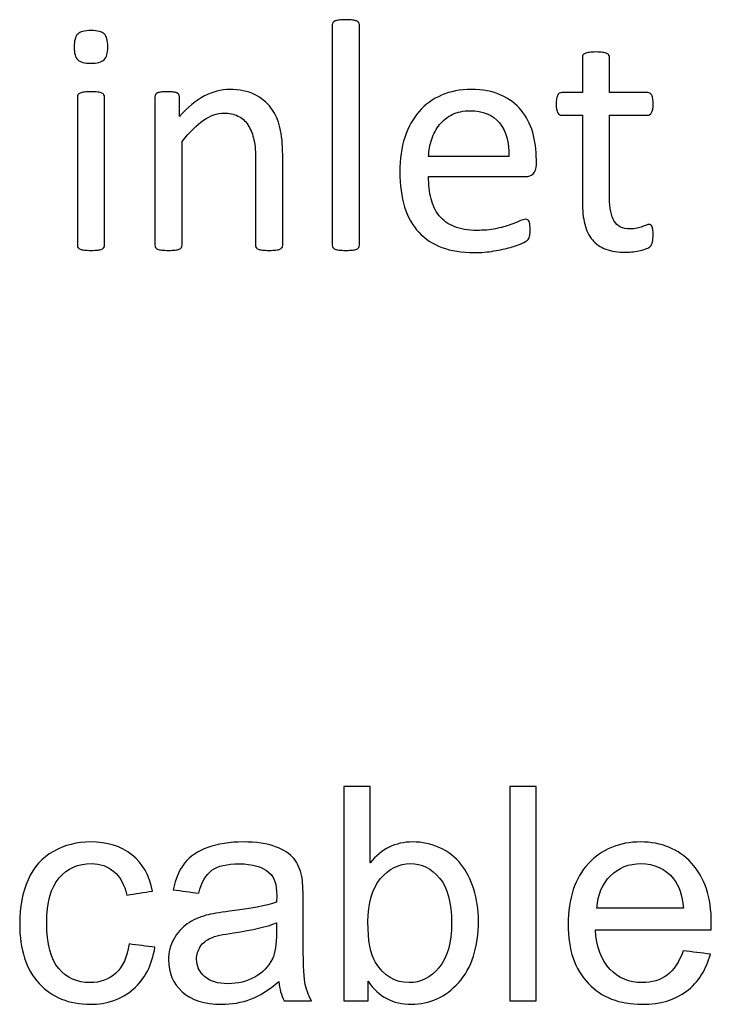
# Model space of a CAD drawing. Header units: millimetres. Extents: x 0 to 29700, y -16 to 21000.
# Tile 343 of 357: x 21868 to 22191, y 19112 to 19571. Entities that reach past the tile are written whole.
import ezdxf

# ---------------------------------------------------------------- set-up
doc = ezdxf.new("R2010")
doc.units = ezdxf.units.MM
doc.layers.add('1', color=7, linetype='Continuous', true_color=0xffffff)
doc.layers.add('254', color=7, linetype='Continuous', true_color=0xffffff)

msp = doc.modelspace()

# ---------------------------------------------------------------- linework, layer by layer
at = {"layer": '1', "color": 1, "linetype": 'Continuous', "lineweight": 18}
for points, knots in [([(22026.742, 19465.154), (22026.937, 19465.419), (22027.052, 19465.765), (22027.052, 19500.454), (22027.052, 19534.711), (22027.052, 19569.372), (22026.937, 19569.747), (22026.735, 19570.035), (22026.533, 19570.353), (22026.215, 19570.612), (22025.292, 19571.016), (22024.629, 19571.16), (22023.013, 19571.391), (22021.945, 19571.42), (22019.435, 19571.42), (22018.397, 19571.391), (22016.781, 19571.16), (22016.117, 19571.016), (22015.136, 19570.612), (22014.819, 19570.353), (22014.617, 19570.035), (22014.444, 19569.747), (22014.357, 19569.372), (22014.357, 19534.711), (22014.357, 19500.454), (22014.357, 19465.765), (22014.444, 19465.419), (22014.617, 19465.159), (22014.819, 19464.871), (22015.136, 19464.611), (22016.117, 19464.207), (22016.781, 19464.063), (22017.589, 19463.947), (22018.397, 19463.861), (22019.435, 19463.803), (22021.945, 19463.803), (22023.013, 19463.861), (22023.821, 19463.947), (22024.629, 19464.063), (22025.292, 19464.207), (22026.215, 19464.611), (22026.533, 19464.871), (22026.742, 19465.154)], [0, 0, 0, 0, 0.0059802, 0.0059802, 0.4793491, 0.4793491, 0.4849307, 0.4849307, 0.4849307, 0.4908027, 0.4908027, 0.4966747, 0.4966747, 0.5025467, 0.5025467, 0.5082853, 0.5082853, 0.5140238, 0.5140238, 0.5197624, 0.5197624, 0.5197624, 0.5246665, 0.5246665, 0.9405823, 0.9405823, 0.9458367, 0.9458367, 0.9458367, 0.9512509, 0.9512509, 0.956665, 0.956665, 0.956665, 0.9697477, 0.9697477, 0.9831346, 0.9831346, 0.9831346, 0.9915673, 0.9915673, 1, 1, 1, 1]), ([(21907.887, 19552.732), (21909.02, 19553.821), (21909.597, 19555.84), (21909.597, 19561.726), (21909.049, 19563.717), (21906.828, 19565.824), (21904.779, 19566.342), (21898.777, 19566.342), (21896.7, 19565.823), (21895.575, 19564.726), (21894.45, 19563.659), (21893.901, 19561.639), (21893.901, 19555.725), (21894.45, 19553.734), (21896.642, 19551.657), (21898.691, 19551.108), (21904.692, 19551.108), (21906.769, 19551.657), (21907.887, 19552.732)], [0, 0, 0, 0, 0.128303, 0.128303, 0.2541147, 0.2541147, 0.3766179, 0.3766179, 0.5014998, 0.5014998, 0.5014998, 0.626434, 0.626434, 0.7501552, 0.7501552, 0.8738764, 0.8738764, 1, 1, 1, 1]), ([(22163.751, 19467.727), (22163.953, 19468.593), (22164.069, 19469.776), (22164.069, 19472.199), (22164.011, 19472.949), (22163.925, 19473.584), (22163.809, 19474.19), (22163.694, 19474.68), (22163.578, 19475.027), (22163.434, 19475.402), (22163.261, 19475.632), (22163.03, 19475.777), (22162.799, 19475.892), (22162.54, 19475.95), (22161.876, 19475.95), (22161.414, 19475.834), (22160.924, 19475.604), (22160.405, 19475.373), (22159.77, 19475.142), (22159.077, 19474.882), (22158.356, 19474.623), (22157.519, 19474.392), (22155.673, 19473.93), (22154.634, 19473.815), (22149.816, 19473.815), (22147.277, 19475.027), (22144.437, 19479.895), (22143.757, 19483.509), (22143.757, 19501.137), (22143.757, 19514.005), (22143.757, 19526.873), (22149.681, 19526.873), (22155.606, 19526.873), (22162.309, 19526.873), (22162.915, 19527.306), (22163.838, 19528.921), (22164.069, 19530.278), (22164.069, 19533.105), (22164.011, 19533.913), (22163.925, 19534.576), (22163.809, 19535.24), (22163.636, 19535.788), (22163.405, 19536.221), (22163.174, 19536.683), (22162.915, 19536.971), (22162.597, 19537.144), (22162.309, 19537.346), (22161.934, 19537.433), (22155.606, 19537.433), (22149.681, 19537.433), (22143.757, 19537.433), (22143.757, 19542.915), (22143.757, 19548.396), (22143.757, 19554.253), (22143.642, 19554.571), (22143.238, 19555.205), (22142.92, 19555.465), (22141.997, 19555.927), (22141.334, 19556.1), (22140.526, 19556.186), (22139.718, 19556.302), (22138.65, 19556.359), (22136.14, 19556.359), (22135.102, 19556.302), (22134.294, 19556.186), (22133.486, 19556.1), (22132.822, 19555.927), (22131.841, 19555.465), (22131.524, 19555.205), (22131.322, 19554.888), (22131.149, 19554.571), (22131.062, 19554.253), (22131.062, 19548.396), (22131.062, 19542.915), (22131.062, 19537.433), (22127.86, 19537.433), (22124.657, 19537.433), (22121.022, 19537.433), (22120.676, 19537.346), (22120.33, 19537.144), (22119.983, 19536.971), (22119.724, 19536.683), (22119.522, 19536.221), (22119.32, 19535.788), (22119.147, 19535.24), (22119.031, 19534.576), (22118.887, 19533.913), (22118.829, 19533.105), (22118.829, 19530.278), (22119.06, 19528.921), (22119.983, 19527.306), (22120.589, 19526.873), (22124.6, 19526.873), (22127.831, 19526.873), (22131.062, 19526.873), (22131.062, 19513.39), (22131.062, 19499.906), (22131.062, 19482.413), (22131.438, 19478.95), (22132.188, 19476.007), (22132.909, 19473.036), (22134.121, 19470.612), (22137.396, 19466.763), (22139.487, 19465.332), (22144.623, 19463.428), (22147.71, 19462.967), (22152.47, 19462.967), (22153.653, 19463.024), (22154.836, 19463.197), (22156.019, 19463.342), (22157.144, 19463.544), (22159.222, 19464.005), (22160.174, 19464.294), (22160.982, 19464.64), (22161.818, 19465.015), (22162.424, 19465.39), (22162.828, 19465.794), (22163.261, 19466.198), (22163.549, 19466.861), (22163.751, 19467.727)], [0, 0, 0, 0, 0.0169336, 0.0169336, 0.0273543, 0.0273543, 0.0273543, 0.0342551, 0.0342551, 0.0342551, 0.0386532, 0.0386532, 0.0386532, 0.0421312, 0.0421312, 0.0486524, 0.0486524, 0.0486524, 0.0578371, 0.0578371, 0.0578371, 0.0698121, 0.0698121, 0.0817871, 0.0817871, 0.1185882, 0.1185882, 0.1557168, 0.1557168, 0.2560764, 0.2560764, 0.2560764, 0.3153147, 0.3153147, 0.3231042, 0.3231042, 0.3308936, 0.3308936, 0.3350317, 0.3350317, 0.3350317, 0.3406368, 0.3406368, 0.3406368, 0.3446716, 0.3446716, 0.3446716, 0.3483066, 0.3483066, 0.4016209, 0.4016209, 0.4016209, 0.454298, 0.454298, 0.4579023, 0.4579023, 0.4615065, 0.4615065, 0.4651107, 0.4651107, 0.4651107, 0.4751388, 0.4751388, 0.484939, 0.484939, 0.484939, 0.4914006, 0.4914006, 0.4978622, 0.4978622, 0.4978622, 0.5012317, 0.5012317, 0.550479, 0.550479, 0.550479, 0.5810003, 0.5810003, 0.5851248, 0.5851248, 0.5851248, 0.5891096, 0.5891096, 0.5891096, 0.5945805, 0.5945805, 0.5945805, 0.6024171, 0.6024171, 0.6171684, 0.6171684, 0.6319196, 0.6319196, 0.69311, 0.69311, 0.69311, 0.82944, 0.82944, 0.8699889, 0.8699889, 0.8699889, 0.8978939, 0.8978939, 0.9255581, 0.9255581, 0.9532222, 0.9532222, 0.9623692, 0.9623692, 0.9623692, 0.9738223, 0.9738223, 0.9852753, 0.9852753, 0.9852753, 0.9926659, 0.9926659, 0.9926659, 1, 1, 1, 1]), ([(21907.815, 19465.154), (21908.01, 19465.419), (21908.125, 19465.765), (21908.125, 19489.27), (21908.125, 19512.341), (21908.125, 19535.788), (21908.01, 19536.106), (21907.606, 19536.74), (21907.289, 19537), (21906.365, 19537.404), (21905.702, 19537.548), (21904.894, 19537.664), (21904.086, 19537.75), (21903.019, 19537.808), (21900.508, 19537.808), (21899.47, 19537.75), (21898.662, 19537.664), (21897.854, 19537.548), (21897.191, 19537.404), (21896.21, 19537), (21895.892, 19536.74), (21895.69, 19536.423), (21895.517, 19536.106), (21895.431, 19535.788), (21895.431, 19512.341), (21895.431, 19489.27), (21895.431, 19465.765), (21895.517, 19465.419), (21895.69, 19465.159), (21895.892, 19464.871), (21896.21, 19464.611), (21897.191, 19464.207), (21897.854, 19464.063), (21898.662, 19463.947), (21899.47, 19463.861), (21900.508, 19463.803), (21903.019, 19463.803), (21904.086, 19463.861), (21904.894, 19463.947), (21905.702, 19464.063), (21906.365, 19464.207), (21907.289, 19464.611), (21907.606, 19464.871), (21907.815, 19465.154)], [0, 0, 0, 0, 0.0079449, 0.0079449, 0.4314948, 0.4314948, 0.4383804, 0.4383804, 0.4452659, 0.4452659, 0.4521515, 0.4521515, 0.4521515, 0.4712256, 0.4712256, 0.4898663, 0.4898663, 0.4898663, 0.5020993, 0.5020993, 0.5143323, 0.5143323, 0.5143323, 0.5207714, 0.5207714, 0.9168542, 0.9168542, 0.9242838, 0.9242838, 0.9242838, 0.9318608, 0.9318608, 0.9394378, 0.9394378, 0.9394378, 0.9577211, 0.9577211, 0.9764296, 0.9764296, 0.9764296, 0.9882148, 0.9882148, 1, 1, 1, 1]), ([(21990.908, 19465.154), (21991.103, 19465.419), (21991.218, 19465.765), (21991.218, 19480.278), (21991.218, 19494.357), (21991.218, 19513.342), (21990.785, 19517.554), (21989.11, 19524.6), (21987.698, 19527.652), (21983.799, 19532.871), (21981.236, 19534.98), (21974.946, 19538.096), (21971.051, 19538.875), (21962.482, 19538.875), (21958.587, 19537.866), (21950.82, 19533.838), (21946.931, 19530.624), (21943.036, 19526.267), (21943.036, 19529.316), (21943.036, 19532.364), (21943.036, 19535.846), (21942.949, 19536.192), (21942.776, 19536.452), (21942.603, 19536.74), (21942.315, 19537), (21941.882, 19537.231), (21941.478, 19537.462), (21940.901, 19537.606), (21939.429, 19537.776), (21938.477, 19537.808), (21936.169, 19537.808), (21935.217, 19537.779), (21933.774, 19537.606), (21933.197, 19537.462), (21932.274, 19537), (21931.957, 19536.74), (21931.813, 19536.452), (21931.668, 19536.192), (21931.582, 19535.846), (21931.582, 19512.341), (21931.582, 19489.27), (21931.582, 19465.765), (21931.668, 19465.419), (21931.841, 19465.159), (21932.043, 19464.871), (21932.361, 19464.611), (21933.342, 19464.207), (21934.005, 19464.063), (21934.813, 19463.947), (21935.621, 19463.861), (21936.66, 19463.803), (21939.17, 19463.803), (21940.237, 19463.861), (21941.045, 19463.947), (21941.853, 19464.063), (21942.517, 19464.207), (21943.44, 19464.611), (21943.757, 19464.871), (21943.959, 19465.159), (21944.161, 19465.419), (21944.277, 19465.765), (21944.277, 19482.326), (21944.277, 19498.454), (21944.277, 19514.582), (21947.768, 19518.939), (21951.086, 19522.257), (21957.471, 19526.744), (21960.635, 19527.883), (21966.29, 19527.883), (21968.454, 19527.421), (21972.182, 19525.586), (21973.705, 19524.248), (21976.058, 19520.747), (21976.965, 19518.679), (21978.226, 19513.866), (21978.523, 19510.687), (21978.523, 19493.222), (21978.523, 19479.71), (21978.523, 19465.765), (21978.61, 19465.419), (21978.812, 19465.159), (21979.014, 19464.871), (21979.36, 19464.611), (21980.283, 19464.207), (21980.918, 19464.063), (21981.755, 19463.947), (21982.563, 19463.861), (21983.601, 19463.803), (21986.14, 19463.803), (21987.15, 19463.861), (21987.987, 19463.947), (21988.795, 19464.063), (21989.429, 19464.207), (21990.353, 19464.611), (21990.699, 19464.871), (21990.908, 19465.154)], [0, 0, 0, 0, 0.003308, 0.003308, 0.1109298, 0.1109298, 0.148421, 0.148421, 0.1859825, 0.1859825, 0.2230812, 0.2230812, 0.2601799, 0.2601799, 0.2919457, 0.2919457, 0.3235262, 0.3235262, 0.3235262, 0.3491126, 0.3491126, 0.3527447, 0.3527447, 0.3527447, 0.3561092, 0.3561092, 0.3561092, 0.3611616, 0.3611616, 0.3660223, 0.3660223, 0.3711323, 0.3711323, 0.3762422, 0.3762422, 0.3813522, 0.3813522, 0.3813522, 0.3843323, 0.3843323, 0.5432056, 0.5432056, 0.5461857, 0.5461857, 0.5461857, 0.549519, 0.549519, 0.5528522, 0.5528522, 0.5528522, 0.5609049, 0.5609049, 0.5691449, 0.5691449, 0.5691449, 0.5743354, 0.5743354, 0.579526, 0.579526, 0.579526, 0.5824175, 0.5824175, 0.6901747, 0.6901747, 0.6901747, 0.7261598, 0.7261598, 0.7619281, 0.7619281, 0.7898925, 0.7898925, 0.8175111, 0.8175111, 0.8448187, 0.8448187, 0.8717433, 0.8717433, 0.9637847, 0.9637847, 0.9667327, 0.9667327, 0.9667327, 0.9700902, 0.9700902, 0.9734478, 0.9734478, 0.9734478, 0.9817377, 0.9817377, 0.9896591, 0.9896591, 0.9896591, 0.9948295, 0.9948295, 1, 1, 1, 1]), ([(22108.089, 19499.53), (22109.106, 19500.387), (22109.597, 19501.801), (22109.597, 19504.59), (22109.597, 19505.359), (22109.597, 19510.63), (22109.02, 19514.871), (22106.712, 19522.834), (22104.894, 19526.296), (22099.989, 19532.182), (22096.844, 19534.519), (22089.205, 19538.023), (22084.553, 19538.875), (22074.051, 19538.875), (22069.464, 19538.01), (22061.256, 19534.426), (22057.75, 19531.922), (22054.865, 19528.604), (22051.951, 19525.315), (22049.729, 19521.276), (22046.663, 19511.786), (22045.892, 19506.446), (22045.892, 19494.242), (22046.642, 19488.76), (22049.58, 19479.315), (22051.807, 19475.402), (22057.665, 19469.142), (22061.27, 19466.775), (22069.836, 19463.592), (22074.83, 19462.793), (22083.803, 19462.793), (22086.89, 19463.053), (22089.776, 19463.544), (22092.69, 19464.005), (22095.229, 19464.582), (22099.645, 19465.787), (22101.432, 19466.429), (22104.202, 19467.698), (22105.038, 19468.16), (22105.615, 19468.737), (22105.846, 19469.025), (22106.019, 19469.343), (22106.192, 19469.631), (22106.337, 19469.977), (22106.394, 19470.381), (22106.481, 19470.756), (22106.538, 19471.189), (22106.654, 19472.17), (22106.683, 19472.747), (22106.683, 19474.334), (22106.625, 19475.113), (22106.567, 19475.777), (22106.481, 19476.411), (22106.365, 19476.902), (22106.221, 19477.277), (22106.048, 19477.623), (22105.846, 19477.883), (22105.558, 19478.085), (22105.269, 19478.258), (22104.952, 19478.344), (22103.971, 19478.344), (22103.076, 19478.056), (22101.865, 19477.537), (22100.653, 19476.988), (22099.124, 19476.383), (22095.373, 19475.055), (22093.151, 19474.449), (22090.583, 19473.93), (22088.016, 19473.382), (22085.102, 19473.122), (22077.658, 19473.122), (22074.167, 19473.699), (22068.397, 19476.065), (22066.088, 19477.739), (22062.479, 19482.15), (22061.212, 19484.807), (22059.661, 19490.954), (22059.279, 19494.415), (22059.279, 19498.281), (22074.407, 19498.281), (22089.535, 19498.281), (22104.663, 19498.281), (22105.961, 19498.252), (22107.087, 19498.685), (22108.089, 19499.53)], [0, 0, 0, 0, 0.0174321, 0.0174321, 0.0240728, 0.0240728, 0.0629214, 0.0629214, 0.10177, 0.10177, 0.1406186, 0.1406186, 0.1791154, 0.1791154, 0.215155, 0.215155, 0.251316, 0.251316, 0.251316, 0.2923514, 0.2923514, 0.3336134, 0.3336134, 0.3770788, 0.3770788, 0.4203788, 0.4203788, 0.4632688, 0.4632688, 0.5064136, 0.5064136, 0.5313806, 0.5313806, 0.5313806, 0.5541801, 0.5541801, 0.5767042, 0.5767042, 0.5992283, 0.5992283, 0.6217523, 0.6217523, 0.6217523, 0.6251986, 0.6251986, 0.6251986, 0.6292736, 0.6292736, 0.6333486, 0.6333486, 0.6390182, 0.6390182, 0.6390182, 0.6437792, 0.6437792, 0.6437792, 0.6470405, 0.6470405, 0.6470405, 0.650124, 0.650124, 0.6557771, 0.6557771, 0.6557771, 0.6710147, 0.6710147, 0.6862522, 0.6862522, 0.6862522, 0.7131126, 0.7131126, 0.7470415, 0.7470415, 0.7809704, 0.7809704, 0.8144194, 0.8144194, 0.8475747, 0.8475747, 0.8475747, 0.9884116, 0.9884116, 0.9884116, 1, 1, 1, 1]), ([(22092.4, 19523.265), (22095.488, 19519.487), (22096.989, 19514.236), (22096.815, 19507.571), (22084.303, 19507.571), (22071.791, 19507.571), (22059.279, 19507.571), (22059.395, 19510.399), (22059.856, 19513.111), (22060.751, 19515.679), (22061.616, 19518.275), (22062.857, 19520.555), (22066.045, 19524.438), (22067.993, 19526.007), (22072.724, 19528.373), (22075.465, 19528.95), (22084.698, 19528.95), (22089.285, 19527.075), (22092.4, 19523.265)], [0, 0, 0, 0, 0.1642716, 0.1642716, 0.1642716, 0.5344554, 0.5344554, 0.5344554, 0.6160129, 0.6160129, 0.6160129, 0.6928348, 0.6928348, 0.7703438, 0.7703438, 0.8478528, 0.8478528, 1, 1, 1, 1]), ([(22019.724, 19113.803), (22023.527, 19113.803), (22027.33, 19113.803), (22031.133, 19113.803), (22031.133, 19116.83), (22031.133, 19119.858), (22031.133, 19122.885), (22035.994, 19115.722), (22042.696, 19112.166), (22059.836, 19112.166), (22067.204, 19115.543), (22079.483, 19129.101), (22082.553, 19138.694), (22082.553, 19156.346), (22081.837, 19161.258), (22078.913, 19170.439), (22076.9, 19174.356), (22071.773, 19180.866), (22068.483, 19183.386), (22060.522, 19186.982), (22056.306, 19187.889), (22043.822, 19187.889), (22037.196, 19184.64), (22032.003, 19178.116), (22032.003, 19190.012), (22032.003, 19201.908), (22032.003, 19213.803), (22027.91, 19213.803), (22023.817, 19213.803), (22019.724, 19213.803), (22019.724, 19180.47), (22019.724, 19147.137), (22019.724, 19113.803)], [0, 0, 0, 0, 0.0411142, 0.0411142, 0.0411142, 0.0738396, 0.0738396, 0.0738396, 0.1596469, 0.1596469, 0.245968, 0.245968, 0.3322891, 0.3322891, 0.3685227, 0.3685227, 0.4049401, 0.4049401, 0.4414973, 0.4414973, 0.478339, 0.478339, 0.5448235, 0.5448235, 0.5448235, 0.6546041, 0.6546041, 0.6546041, 0.6923781, 0.6923781, 0.6923781, 1, 1, 1, 1]), ([(22097.212, 19213.803), (22097.212, 19180.47), (22097.212, 19147.137), (22097.212, 19113.803), (22101.305, 19113.803), (22105.398, 19113.803), (22109.491, 19113.803), (22109.491, 19147.137), (22109.491, 19180.47), (22109.491, 19213.803), (22105.398, 19213.803), (22101.305, 19213.803), (22097.212, 19213.803)], [0, 0, 0, 0, 0.4453178, 0.4453178, 0.4453178, 0.5, 0.5, 0.5, 0.9453178, 0.9453178, 0.9453178, 1, 1, 1, 1]), ([(21931.594, 19138.771), (21927.569, 19139.291), (21923.544, 19139.812), (21919.519, 19140.332), (21918.649, 19134.192), (21916.603, 19129.638), (21910.143, 19123.743), (21906.114, 19122.271), (21895.293, 19122.271), (21890.432, 19124.471), (21882.961, 19133.273), (21881.121, 19140.357), (21881.121, 19159.697), (21883.039, 19166.707), (21890.765, 19175.558), (21895.805, 19177.784), (21906.089, 19177.784), (21909.568, 19176.556), (21915.349, 19171.644), (21917.345, 19167.986), (21918.496, 19163.125), (21922.478, 19163.739), (21926.46, 19164.353), (21930.443, 19164.967), (21929.01, 19172.284), (21925.812, 19177.937), (21915.807, 19185.89), (21909.363, 19187.889), (21895.267, 19187.889), (21889.512, 19186.405), (21878.91, 19180.566), (21874.981, 19176.147), (21869.757, 19164.418), (21868.483, 19157.574), (21868.483, 19137.646), (21871.502, 19128.359), (21883.565, 19115.428), (21891.533, 19112.166), (21909.363, 19112.166), (21916.014, 19114.519), (21926.898, 19123.921), (21930.264, 19130.457), (21931.594, 19138.771)], [0, 0, 0, 0, 0.0365384, 0.0365384, 0.0365384, 0.0823195, 0.0823195, 0.128282, 0.128282, 0.1857351, 0.1857351, 0.2432187, 0.2432187, 0.299797, 0.299797, 0.3563753, 0.3563753, 0.3937825, 0.3937825, 0.4311896, 0.4311896, 0.4311896, 0.4676482, 0.4676482, 0.4676482, 0.5276803, 0.5276803, 0.588051, 0.588051, 0.6360329, 0.6360329, 0.6841131, 0.6841131, 0.7322911, 0.7322911, 0.8067623, 0.8067623, 0.8810869, 0.8810869, 0.9406234, 0.9406234, 1, 1, 1, 1]), ([(21976.258, 19114.549), (21980.456, 19116.131), (21984.83, 19118.868), (21989.384, 19122.731), (21989.742, 19119.329), (21990.56, 19116.336), (21991.839, 19113.803), (21996.112, 19113.803), (22000.384, 19113.803), (22004.656, 19113.803), (22003.121, 19116.566), (22002.072, 19119.482), (22001.048, 19125.524), (22000.768, 19132.734), (22000.768, 19149.627), (22000.768, 19155.084), (22000.768, 19165.99), (22000.563, 19169.751), (22000.154, 19171.849), (21999.437, 19175.226), (21998.158, 19177.988), (21994.538, 19182.424), (21991.686, 19184.23), (21983.938, 19187.155), (21978.921, 19187.889), (21966.513, 19187.889), (21961.013, 19187.019), (21951.568, 19183.631), (21947.941, 19181.186), (21945.459, 19178.014), (21942.952, 19174.867), (21941.162, 19170.723), (21940.062, 19165.581), (21944.061, 19165.035), (21948.06, 19164.49), (21952.059, 19163.944), (21953.39, 19169.086), (21955.411, 19172.667), (21960.936, 19176.709), (21965.183, 19177.707), (21977.155, 19177.707), (21981.811, 19176.326), (21987.273, 19171.53), (21988.437, 19167.986), (21988.437, 19162.537), (21988.412, 19161.462), (21988.36, 19159.774), (21983.679, 19158.137), (21976.362, 19156.73), (21961.6, 19154.975), (21957.969, 19154.351), (21955.539, 19153.711), (21952.264, 19152.79), (21949.322, 19151.46), (21944.115, 19147.887), (21941.98, 19145.55), (21938.768, 19139.686), (21937.938, 19136.443), (21937.938, 19126.85), (21940.087, 19121.887), (21948.632, 19114.11), (21954.746, 19112.166), (21967.537, 19112.166), (21972.039, 19112.959), (21976.258, 19114.549)], [0, 0, 0, 0, 0.0765039, 0.0765039, 0.0765039, 0.1223348, 0.1223348, 0.1223348, 0.1854242, 0.1854242, 0.1854242, 0.2310898, 0.2310898, 0.2768206, 0.2768206, 0.2986459, 0.2986459, 0.3204371, 0.3204371, 0.3204371, 0.351304, 0.351304, 0.3819584, 0.3819584, 0.4127907, 0.4127907, 0.4437503, 0.4437503, 0.4749126, 0.4749126, 0.4749126, 0.5152084, 0.5152084, 0.5152084, 0.5508908, 0.5508908, 0.5508908, 0.5880256, 0.5880256, 0.6251605, 0.6251605, 0.6649244, 0.6649244, 0.6941768, 0.6941768, 0.696714, 0.696714, 0.696714, 0.7608957, 0.7608957, 0.7924142, 0.7924142, 0.7924142, 0.8204189, 0.8204189, 0.8482961, 0.8482961, 0.875987, 0.875987, 0.9235432, 0.9235432, 0.9710993, 0.9710993, 1, 1, 1, 1]), ([(22190.816, 19135.573), (22186.587, 19136.094), (22182.357, 19136.614), (22178.128, 19137.134), (22176.26, 19131.941), (22173.727, 19128.18), (22170.555, 19125.801), (22167.358, 19123.448), (22163.52, 19122.271), (22152.98, 19122.271), (22147.915, 19124.369), (22139.844, 19132.848), (22137.58, 19138.925), (22137.12, 19146.881), (22155.129, 19146.881), (22173.139, 19146.881), (22191.149, 19146.881), (22191.2, 19148.339), (22191.226, 19149.439), (22191.226, 19162.128), (22188.156, 19171.388), (22175.876, 19184.589), (22167.946, 19187.889), (22148.273, 19187.889), (22140.113, 19184.512), (22127.578, 19171.056), (22124.431, 19161.59), (22124.431, 19137.62), (22127.526, 19128.487), (22139.972, 19115.427), (22148.35, 19112.166), (22167.358, 19112.166), (22174.265, 19114.213), (22185.095, 19122.386), (22188.795, 19128.155), (22190.816, 19135.573)], [0, 0, 0, 0, 0.0243921, 0.0243921, 0.0243921, 0.0507671, 0.0507671, 0.0507671, 0.0741933, 0.0741933, 0.1056056, 0.1056056, 0.1369188, 0.1369188, 0.1369188, 0.2346606, 0.2346606, 0.2346606, 0.2405863, 0.2405863, 0.339629, 0.339629, 0.4386716, 0.4386716, 0.5411206, 0.5411206, 0.6435695, 0.6435695, 0.74279, 0.74279, 0.8422146, 0.8422146, 0.9212259, 0.9212259, 1, 1, 1, 1]), ([(22034.539, 19131.738), (22032.182, 19135.599), (22030.98, 19141.892), (22030.98, 19159.39), (22032.95, 19166.144), (22040.767, 19175.443), (22045.408, 19177.784), (22056.101, 19177.784), (22060.629, 19175.533), (22068.14, 19166.54), (22070.018, 19159.544), (22070.018, 19140.869), (22068.048, 19133.911), (22060.22, 19124.599), (22055.59, 19122.271), (22043.617, 19122.271), (22038.399, 19125.417), (22034.539, 19131.738)], [0, 0, 0, 0, 0.1218499, 0.1218499, 0.2458564, 0.2458564, 0.369528, 0.369528, 0.4920217, 0.4920217, 0.6141737, 0.6141737, 0.7336774, 0.7336774, 0.8531811, 0.8531811, 1, 1, 1, 1]), ([(22178.255, 19156.986), (22164.774, 19156.986), (22151.292, 19156.986), (22137.81, 19156.986), (22138.22, 19163.304), (22140.343, 19168.344), (22148.005, 19175.904), (22152.776, 19177.784), (22164.62, 19177.784), (22169.711, 19175.43), (22176.149, 19167.646), (22177.718, 19163.074), (22178.255, 19156.986)], [0, 0, 0, 0, 0.3871631, 0.3871631, 0.3871631, 0.5481234, 0.5481234, 0.7085481, 0.7085481, 0.8857445, 0.8857445, 1, 1, 1, 1]), ([(21968.306, 19145.514), (21977.207, 19146.804), (21983.909, 19148.339), (21988.36, 19150.155), (21988.36, 19148.654), (21988.36, 19147.154), (21988.36, 19140.255), (21987.695, 19136.162), (21986.391, 19133.373), (21984.651, 19129.792), (21981.939, 19126.952), (21974.572, 19122.808), (21970.376, 19121.785), (21960.86, 19121.785), (21957.253, 19122.859), (21952.302, 19127.248), (21951.036, 19129.971), (21951.036, 19135.369), (21951.625, 19137.313), (21953.864, 19140.825), (21955.513, 19142.148), (21957.585, 19143.069), (21959.683, 19143.964), (21963.264, 19144.783), (21968.306, 19145.514)], [0, 0, 0, 0, 0.1667307, 0.1667307, 0.1667307, 0.2031213, 0.2031213, 0.3340034, 0.3340034, 0.3340034, 0.4399845, 0.4399845, 0.5459656, 0.5459656, 0.6530924, 0.6530924, 0.7596728, 0.7596728, 0.8287836, 0.8287836, 0.8971838, 0.8971838, 0.8971838, 1, 1, 1, 1])]:
    msp.add_open_spline(points, degree=3, knots=knots, dxfattribs=at)
at = {"layer": '254', "color": 2, "linetype": 'Continuous', "lineweight": 25}
for points, knots in [([(22014.617, 19570.035), (22014.444, 19569.747), (22014.357, 19569.372), (22014.357, 19534.711), (22014.357, 19500.454), (22014.357, 19465.765), (22014.444, 19465.419), (22014.617, 19465.159)], [0, 0, 0, 0, 0.01151, 0.01151, 0.9876679, 0.9876679, 1, 1, 1, 1]), ([(22026.735, 19570.035), (22026.533, 19570.353), (22026.215, 19570.612), (22025.292, 19571.016), (22024.629, 19571.16), (22023.013, 19571.391), (22021.945, 19571.42), (22019.435, 19571.42), (22018.397, 19571.391), (22016.781, 19571.16), (22016.117, 19571.016), (22015.136, 19570.612), (22014.819, 19570.353), (22014.617, 19570.035)], [0, 0, 0, 0, 0.1685824, 0.1685824, 0.3371648, 0.3371648, 0.5057471, 0.5057471, 0.6704981, 0.6704981, 0.835249, 0.835249, 1, 1, 1, 1]), ([(22026.735, 19465.159), (22026.937, 19465.419), (22027.052, 19465.765), (22027.052, 19500.454), (22027.052, 19534.711), (22027.052, 19569.372), (22026.937, 19569.747), (22026.735, 19570.035)], [0, 0, 0, 0, 0.0123321, 0.0123321, 0.98849, 0.98849, 1, 1, 1, 1]), ([(21895.575, 19564.726), (21894.45, 19563.659), (21893.901, 19561.639), (21893.901, 19555.725), (21894.45, 19553.734), (21896.642, 19551.657), (21898.691, 19551.108), (21904.692, 19551.108), (21906.769, 19551.657), (21907.895, 19552.724)], [0, 0, 0, 0, 0.2506201, 0.2506201, 0.498807, 0.498807, 0.7469939, 0.7469939, 1, 1, 1, 1]), ([(21907.895, 19552.724), (21909.02, 19553.821), (21909.597, 19555.84), (21909.597, 19561.726), (21909.049, 19563.717), (21906.828, 19565.824), (21904.779, 19566.342), (21898.777, 19566.342), (21896.7, 19565.823), (21895.575, 19564.726)], [0, 0, 0, 0, 0.2558386, 0.2558386, 0.5067095, 0.5067095, 0.7509832, 0.7509832, 1, 1, 1, 1]), ([(22134.294, 19556.186), (22133.486, 19556.1), (22132.822, 19555.927), (22131.841, 19555.465), (22131.524, 19555.205), (22131.322, 19554.888)], [0, 0, 0, 0, 0.5, 0.5, 1, 1, 1, 1]), ([(22140.526, 19556.186), (22139.718, 19556.302), (22138.65, 19556.359), (22136.14, 19556.359), (22135.102, 19556.302), (22134.294, 19556.186)], [0, 0, 0, 0, 0.5057471, 0.5057471, 1, 1, 1, 1]), ([(22143.757, 19537.433), (22143.757, 19542.915), (22143.757, 19548.396), (22143.757, 19554.253), (22143.642, 19554.571), (22143.238, 19555.205), (22142.92, 19555.465), (22141.997, 19555.927), (22141.334, 19556.1), (22140.526, 19556.186)], [0, 0, 0, 0, 0.8296943, 0.8296943, 0.8864629, 0.8864629, 0.9432314, 0.9432314, 1, 1, 1, 1]), ([(22131.322, 19554.888), (22131.149, 19554.571), (22131.062, 19554.253), (22131.062, 19548.396), (22131.062, 19542.915), (22131.062, 19537.433)], [0, 0, 0, 0, 0.0640394, 0.0640394, 1, 1, 1, 1]), ([(21898.662, 19537.664), (21897.854, 19537.548), (21897.191, 19537.404), (21896.21, 19537), (21895.892, 19536.74), (21895.69, 19536.423)], [0, 0, 0, 0, 0.5, 0.5, 1, 1, 1, 1]), ([(21904.894, 19537.664), (21904.086, 19537.75), (21903.019, 19537.808), (21900.508, 19537.808), (21899.47, 19537.75), (21898.662, 19537.664)], [0, 0, 0, 0, 0.5057471, 0.5057471, 1, 1, 1, 1]), ([(21907.808, 19465.159), (21908.01, 19465.419), (21908.125, 19465.765), (21908.125, 19489.27), (21908.125, 19512.341), (21908.125, 19535.788), (21908.01, 19536.106), (21907.606, 19536.74), (21907.289, 19537), (21906.365, 19537.404), (21905.702, 19537.548), (21904.894, 19537.664)], [0, 0, 0, 0, 0.0175713, 0.0175713, 0.9543147, 0.9543147, 0.9695431, 0.9695431, 0.9847716, 0.9847716, 1, 1, 1, 1]), ([(21941.882, 19537.231), (21941.478, 19537.462), (21940.901, 19537.606), (21939.429, 19537.776), (21938.477, 19537.808), (21936.169, 19537.808), (21935.217, 19537.779), (21933.774, 19537.606), (21933.197, 19537.462), (21932.274, 19537), (21931.957, 19536.74), (21931.813, 19536.452)], [0, 0, 0, 0, 0.2001512, 0.2001512, 0.3927074, 0.3927074, 0.5951383, 0.5951383, 0.7975691, 0.7975691, 1, 1, 1, 1]), ([(21990.901, 19465.159), (21991.103, 19465.419), (21991.218, 19465.765), (21991.218, 19480.278), (21991.218, 19494.357), (21991.218, 19513.342), (21990.785, 19517.554), (21989.11, 19524.6), (21987.698, 19527.652), (21983.799, 19532.871), (21981.236, 19534.98), (21974.946, 19538.096), (21971.051, 19538.875), (21962.482, 19538.875), (21958.587, 19537.866), (21950.82, 19533.838), (21946.931, 19530.624), (21943.036, 19526.267)], [0, 0, 0, 0, 0.010225, 0.010225, 0.3428774, 0.3428774, 0.4587604, 0.4587604, 0.5748606, 0.5748606, 0.6895305, 0.6895305, 0.8042005, 0.8042005, 0.9023866, 0.9023866, 1, 1, 1, 1]), ([(22108.096, 19499.522), (22109.106, 19500.387), (22109.597, 19501.801), (22109.597, 19504.59), (22109.597, 19505.359), (22109.597, 19510.63), (22109.02, 19514.871), (22106.712, 19522.834), (22104.894, 19526.296), (22099.989, 19532.182), (22096.844, 19534.519), (22089.205, 19538.023), (22084.553, 19538.875), (22074.051, 19538.875), (22069.464, 19538.01), (22061.256, 19534.426), (22057.75, 19531.922), (22054.865, 19528.604)], [0, 0, 0, 0, 0.0693631, 0.0693631, 0.0957872, 0.0957872, 0.2503679, 0.2503679, 0.4049486, 0.4049486, 0.5595293, 0.5595293, 0.7127102, 0.7127102, 0.8561136, 0.8561136, 1, 1, 1, 1]), ([(22131.062, 19537.433), (22127.86, 19537.433), (22124.657, 19537.433), (22121.022, 19537.433), (22120.676, 19537.346), (22120.33, 19537.144)], [0, 0, 0, 0, 0.8809524, 0.8809524, 1, 1, 1, 1]), ([(22162.597, 19537.144), (22162.309, 19537.346), (22161.934, 19537.433), (22155.606, 19537.433), (22149.681, 19537.433), (22143.757, 19537.433)], [0, 0, 0, 0, 0.0638298, 0.0638298, 1, 1, 1, 1]), ([(21895.69, 19536.423), (21895.517, 19536.106), (21895.431, 19535.788), (21895.431, 19512.341), (21895.431, 19489.27), (21895.431, 19465.765), (21895.517, 19465.419), (21895.69, 19465.159)], [0, 0, 0, 0, 0.0157068, 0.0157068, 0.9818768, 0.9818768, 1, 1, 1, 1]), ([(21931.813, 19536.452), (21931.668, 19536.192), (21931.582, 19535.846), (21931.582, 19512.341), (21931.582, 19489.27), (21931.582, 19465.765), (21931.668, 19465.419), (21931.841, 19465.159)], [0, 0, 0, 0, 0.0180796, 0.0180796, 0.9819204, 0.9819204, 1, 1, 1, 1]), ([(21943.036, 19526.267), (21943.036, 19529.316), (21943.036, 19532.364), (21943.036, 19535.846), (21942.949, 19536.192), (21942.776, 19536.452)], [0, 0, 0, 0, 0.8756906, 0.8756906, 1, 1, 1, 1]), ([(22119.031, 19534.576), (22118.887, 19533.913), (22118.829, 19533.105), (22118.829, 19530.278), (22119.06, 19528.921), (22119.983, 19527.306), (22120.589, 19526.873), (22124.6, 19526.873), (22127.831, 19526.873), (22131.062, 19526.873)], [0, 0, 0, 0, 0.0795356, 0.0795356, 0.2292497, 0.2292497, 0.3789638, 0.3789638, 1, 1, 1, 1]), ([(22143.757, 19526.873), (22149.681, 19526.873), (22155.606, 19526.873), (22162.309, 19526.873), (22162.915, 19527.306), (22163.838, 19528.921), (22164.069, 19530.278), (22164.069, 19533.105), (22164.011, 19533.913), (22163.925, 19534.576)], [0, 0, 0, 0, 0.7502759, 0.7502759, 0.8489324, 0.8489324, 0.9475888, 0.9475888, 1, 1, 1, 1]), ([(21944.277, 19514.582), (21947.768, 19518.939), (21951.086, 19522.257), (21957.471, 19526.744), (21960.635, 19527.883), (21966.29, 19527.883), (21968.454, 19527.421), (21972.182, 19525.586), (21973.705, 19524.248), (21976.058, 19520.747), (21976.965, 19518.679), (21978.226, 19513.866), (21978.523, 19510.687), (21978.523, 19493.222), (21978.523, 19479.71), (21978.523, 19465.765), (21978.61, 19465.419), (21978.812, 19465.159)], [0, 0, 0, 0, 0.1301177, 0.1301177, 0.2594518, 0.2594518, 0.3605676, 0.3605676, 0.4604332, 0.4604332, 0.5591739, 0.5591739, 0.6565299, 0.6565299, 0.9893406, 0.9893406, 1, 1, 1, 1]), ([(22054.865, 19528.604), (22051.951, 19525.315), (22049.729, 19521.276), (22046.663, 19511.786), (22045.892, 19506.446), (22045.892, 19494.242), (22046.642, 19488.76), (22049.58, 19479.315), (22051.807, 19475.402), (22057.665, 19469.142), (22061.27, 19466.775), (22069.836, 19463.592), (22074.83, 19462.793), (22083.803, 19462.793), (22086.89, 19463.053), (22089.776, 19463.544)], [0, 0, 0, 0, 0.1465213, 0.1465213, 0.2938517, 0.2938517, 0.4490493, 0.4490493, 0.6036564, 0.6036564, 0.7567998, 0.7567998, 0.9108526, 0.9108526, 1, 1, 1, 1]), ([(22060.751, 19515.679), (22061.616, 19518.275), (22062.857, 19520.555), (22066.045, 19524.438), (22067.993, 19526.007), (22072.724, 19528.373), (22075.465, 19528.95), (22084.698, 19528.95), (22089.285, 19527.075), (22092.401, 19523.267)], [0, 0, 0, 0, 0.2000638, 0.2000638, 0.4019169, 0.4019169, 0.6037699, 0.6037699, 1, 1, 1, 1]), ([(22131.062, 19526.873), (22131.062, 19513.39), (22131.062, 19499.906), (22131.062, 19482.413), (22131.438, 19478.95), (22132.188, 19476.007)], [0, 0, 0, 0, 0.7707532, 0.7707532, 1, 1, 1, 1]), ([(22159.077, 19474.882), (22158.356, 19474.623), (22157.519, 19474.392), (22155.673, 19473.93), (22154.634, 19473.815), (22149.816, 19473.815), (22147.277, 19475.027), (22144.437, 19479.895), (22143.757, 19483.509), (22143.757, 19501.137), (22143.757, 19514.005), (22143.757, 19526.873)], [0, 0, 0, 0, 0.0604067, 0.0604067, 0.1208135, 0.1208135, 0.3064536, 0.3064536, 0.4937452, 0.4937452, 1, 1, 1, 1]), ([(21943.959, 19465.159), (21944.161, 19465.419), (21944.277, 19465.765), (21944.277, 19482.326), (21944.277, 19498.454), (21944.277, 19514.582)], [0, 0, 0, 0, 0.0261324, 0.0261324, 1, 1, 1, 1]), ([(22090.583, 19473.93), (22088.016, 19473.382), (22085.102, 19473.122), (22077.658, 19473.122), (22074.167, 19473.699), (22068.397, 19476.065), (22066.088, 19477.739), (22062.479, 19482.15), (22061.212, 19484.807), (22059.661, 19490.954), (22059.279, 19494.415), (22059.279, 19498.281)], [0, 0, 0, 0, 0.1665012, 0.1665012, 0.3768185, 0.3768185, 0.5871358, 0.5871358, 0.7944785, 0.7944785, 1, 1, 1, 1]), ([(22101.865, 19477.537), (22100.653, 19476.988), (22099.124, 19476.383), (22095.373, 19475.055), (22093.151, 19474.449), (22090.583, 19473.93)], [0, 0, 0, 0, 0.5, 0.5, 1, 1, 1, 1]), ([(22105.558, 19478.085), (22105.269, 19478.258), (22104.952, 19478.344), (22103.971, 19478.344), (22103.076, 19478.056), (22101.865, 19477.537)], [0, 0, 0, 0, 0.3529412, 0.3529412, 1, 1, 1, 1]), ([(22106.394, 19470.381), (22106.481, 19470.756), (22106.538, 19471.189), (22106.654, 19472.17), (22106.683, 19472.747), (22106.683, 19474.334), (22106.625, 19475.113), (22106.567, 19475.777)], [0, 0, 0, 0, 0.2948718, 0.2948718, 0.5897436, 0.5897436, 1, 1, 1, 1]), ([(22132.188, 19476.007), (22132.909, 19473.036), (22134.121, 19470.612), (22137.396, 19466.763), (22139.487, 19465.332), (22144.623, 19463.428), (22147.71, 19462.967), (22152.47, 19462.967), (22153.653, 19463.024), (22154.836, 19463.197)], [0, 0, 0, 0, 0.3020665, 0.3020665, 0.6015259, 0.6015259, 0.9009852, 0.9009852, 1, 1, 1, 1]), ([(22163.03, 19475.777), (22162.799, 19475.892), (22162.54, 19475.95), (22161.876, 19475.95), (22161.414, 19475.834), (22160.924, 19475.604)], [0, 0, 0, 0, 0.3478261, 0.3478261, 1, 1, 1, 1]), ([(22163.751, 19467.727), (22163.953, 19468.593), (22164.069, 19469.776), (22164.069, 19472.199), (22164.011, 19472.949), (22163.925, 19473.584)], [0, 0, 0, 0, 0.6190476, 0.6190476, 1, 1, 1, 1]), ([(22089.776, 19463.544), (22092.69, 19464.005), (22095.229, 19464.582), (22099.645, 19465.787), (22101.432, 19466.429), (22104.202, 19467.698), (22105.038, 19468.16), (22105.615, 19468.737), (22105.846, 19469.025), (22106.019, 19469.343)], [0, 0, 0, 0, 0.2522862, 0.2522862, 0.5015241, 0.5015241, 0.7507621, 0.7507621, 1, 1, 1, 1]), ([(21895.69, 19465.159), (21895.892, 19464.871), (21896.21, 19464.611), (21897.191, 19464.207), (21897.854, 19464.063), (21898.662, 19463.947)], [0, 0, 0, 0, 0.5, 0.5, 1, 1, 1, 1]), ([(21898.662, 19463.947), (21899.47, 19463.861), (21900.508, 19463.803), (21903.019, 19463.803), (21904.086, 19463.861), (21904.894, 19463.947)], [0, 0, 0, 0, 0.4942529, 0.4942529, 1, 1, 1, 1]), ([(21904.894, 19463.947), (21905.702, 19464.063), (21906.365, 19464.207), (21907.289, 19464.611), (21907.606, 19464.871), (21907.808, 19465.159)], [0, 0, 0, 0, 0.5, 0.5, 1, 1, 1, 1]), ([(21931.841, 19465.159), (21932.043, 19464.871), (21932.361, 19464.611), (21933.342, 19464.207), (21934.005, 19464.063), (21934.813, 19463.947)], [0, 0, 0, 0, 0.5, 0.5, 1, 1, 1, 1]), ([(21934.813, 19463.947), (21935.621, 19463.861), (21936.66, 19463.803), (21939.17, 19463.803), (21940.237, 19463.861), (21941.045, 19463.947)], [0, 0, 0, 0, 0.4942529, 0.4942529, 1, 1, 1, 1]), ([(21941.045, 19463.947), (21941.853, 19464.063), (21942.517, 19464.207), (21943.44, 19464.611), (21943.757, 19464.871), (21943.959, 19465.159)], [0, 0, 0, 0, 0.5, 0.5, 1, 1, 1, 1]), ([(21978.812, 19465.159), (21979.014, 19464.871), (21979.36, 19464.611), (21980.283, 19464.207), (21980.918, 19464.063), (21981.755, 19463.947)], [0, 0, 0, 0, 0.5, 0.5, 1, 1, 1, 1]), ([(21981.755, 19463.947), (21982.563, 19463.861), (21983.601, 19463.803), (21986.14, 19463.803), (21987.15, 19463.861), (21987.987, 19463.947)], [0, 0, 0, 0, 0.5113636, 0.5113636, 1, 1, 1, 1]), ([(21987.987, 19463.947), (21988.795, 19464.063), (21989.429, 19464.207), (21990.353, 19464.611), (21990.699, 19464.871), (21990.901, 19465.159)], [0, 0, 0, 0, 0.5, 0.5, 1, 1, 1, 1]), ([(22014.617, 19465.159), (22014.819, 19464.871), (22015.136, 19464.611), (22016.117, 19464.207), (22016.781, 19464.063), (22017.589, 19463.947)], [0, 0, 0, 0, 0.5, 0.5, 1, 1, 1, 1]), ([(22017.589, 19463.947), (22018.397, 19463.861), (22019.435, 19463.803), (22021.945, 19463.803), (22023.013, 19463.861), (22023.821, 19463.947)], [0, 0, 0, 0, 0.4942529, 0.4942529, 1, 1, 1, 1]), ([(22023.821, 19463.947), (22024.629, 19464.063), (22025.292, 19464.207), (22026.215, 19464.611), (22026.533, 19464.871), (22026.735, 19465.159)], [0, 0, 0, 0, 0.5, 0.5, 1, 1, 1, 1]), ([(22154.836, 19463.197), (22156.019, 19463.342), (22157.144, 19463.544), (22159.222, 19464.005), (22160.174, 19464.294), (22160.982, 19464.64)], [0, 0, 0, 0, 0.5, 0.5, 1, 1, 1, 1]), ([(21930.443, 19164.967), (21929.01, 19172.284), (21925.812, 19177.937), (21915.807, 19185.89), (21909.363, 19187.889), (21895.267, 19187.889), (21889.512, 19186.405), (21878.91, 19180.566), (21874.981, 19176.147), (21869.757, 19164.418), (21868.483, 19157.574), (21868.483, 19137.646), (21871.502, 19128.359), (21883.565, 19115.428), (21891.533, 19112.166), (21909.363, 19112.166), (21916.014, 19114.519), (21926.898, 19123.921), (21930.264, 19130.457), (21931.594, 19138.771)], [0, 0, 0, 0, 0.1127676, 0.1127676, 0.2261714, 0.2261714, 0.3163033, 0.3163033, 0.4066199, 0.4066199, 0.4971203, 0.4971203, 0.6370113, 0.6370113, 0.7766269, 0.7766269, 0.8884636, 0.8884636, 1, 1, 1, 1]), ([(22000.154, 19171.849), (21999.437, 19175.226), (21998.158, 19177.988), (21994.538, 19182.424), (21991.686, 19184.23), (21983.938, 19187.155), (21978.921, 19187.889), (21966.513, 19187.889), (21961.013, 19187.019), (21951.568, 19183.631), (21947.941, 19181.186), (21945.459, 19178.014)], [0, 0, 0, 0, 0.1998175, 0.1998175, 0.3982597, 0.3982597, 0.5978525, 0.5978525, 0.7982702, 0.7982702, 1, 1, 1, 1]), ([(22031.133, 19122.885), (22035.994, 19115.722), (22042.696, 19112.166), (22059.836, 19112.166), (22067.204, 19115.543), (22079.483, 19129.101), (22082.553, 19138.694), (22082.553, 19156.346), (22081.837, 19161.258), (22078.913, 19170.439), (22076.9, 19174.356), (22071.773, 19180.866), (22068.483, 19183.386), (22060.522, 19186.982), (22056.306, 19187.889), (22043.822, 19187.889), (22037.196, 19184.64), (22032.003, 19178.116)], [0, 0, 0, 0, 0.1821873, 0.1821873, 0.3654656, 0.3654656, 0.5487439, 0.5487439, 0.6256756, 0.6256756, 0.7029975, 0.7029975, 0.7806163, 0.7806163, 0.8588392, 0.8588392, 1, 1, 1, 1]), ([(22191.149, 19146.881), (22191.2, 19148.339), (22191.226, 19149.439), (22191.226, 19162.128), (22188.156, 19171.388), (22175.876, 19184.589), (22167.946, 19187.889), (22148.273, 19187.889), (22140.113, 19184.512), (22127.578, 19171.056), (22124.431, 19161.59), (22124.431, 19137.62), (22127.526, 19128.487), (22139.972, 19115.427), (22148.35, 19112.166), (22167.358, 19112.166), (22174.265, 19114.213), (22185.095, 19122.386), (22188.795, 19128.155), (22190.816, 19135.573)], [0, 0, 0, 0, 0.0077425, 0.0077425, 0.1371526, 0.1371526, 0.2665628, 0.2665628, 0.4004236, 0.4004236, 0.5342844, 0.5342844, 0.6639268, 0.6639268, 0.793836, 0.793836, 0.897073, 0.897073, 1, 1, 1, 1]), ([(21919.519, 19140.332), (21918.649, 19134.192), (21916.603, 19129.638), (21910.143, 19123.743), (21906.114, 19122.271), (21895.293, 19122.271), (21890.432, 19124.471), (21882.961, 19133.273), (21881.121, 19140.357), (21881.121, 19159.697), (21883.039, 19166.707), (21890.765, 19175.558), (21895.805, 19177.784), (21906.089, 19177.784), (21909.568, 19176.556), (21915.349, 19171.644), (21917.345, 19167.986), (21918.496, 19163.125)], [0, 0, 0, 0, 0.116004, 0.116004, 0.2324676, 0.2324676, 0.378047, 0.378047, 0.5237037, 0.5237037, 0.6670665, 0.6670665, 0.8104293, 0.8104293, 0.9052147, 0.9052147, 1, 1, 1, 1]), ([(21952.059, 19163.944), (21953.39, 19169.086), (21955.411, 19172.667), (21960.936, 19176.709), (21965.183, 19177.707), (21977.155, 19177.707), (21981.811, 19176.326), (21987.273, 19171.53), (21988.437, 19167.986), (21988.437, 19162.537), (21988.412, 19161.462), (21988.36, 19159.774)], [0, 0, 0, 0, 0.2546567, 0.2546567, 0.5093133, 0.5093133, 0.7819988, 0.7819988, 0.9826008, 0.9826008, 1, 1, 1, 1]), ([(22034.536, 19131.736), (22032.182, 19135.599), (22030.98, 19141.892), (22030.98, 19159.39), (22032.95, 19166.144), (22040.767, 19175.443), (22045.408, 19177.784), (22056.101, 19177.784), (22060.629, 19175.533), (22064.39, 19171.03)], [0, 0, 0, 0, 0.2476514, 0.2476514, 0.4996861, 0.4996861, 0.75104, 0.75104, 1, 1, 1, 1]), ([(22137.81, 19156.986), (22138.22, 19163.304), (22140.343, 19168.344), (22148.005, 19175.904), (22152.776, 19177.784), (22164.62, 19177.784), (22169.711, 19175.43), (22176.149, 19167.646), (22177.718, 19163.074), (22178.255, 19156.986)], [0, 0, 0, 0, 0.2626478, 0.2626478, 0.5244218, 0.5244218, 0.813563, 0.813563, 1, 1, 1, 1]), ([(22004.656, 19113.803), (22003.121, 19116.566), (22002.072, 19119.482), (22001.048, 19125.524), (22000.768, 19132.734), (22000.768, 19149.627), (22000.768, 19155.084), (22000.768, 19165.99), (22000.563, 19169.751), (22000.154, 19171.849)], [0, 0, 0, 0, 0.3382309, 0.3382309, 0.6769456, 0.6769456, 0.8385991, 0.8385991, 1, 1, 1, 1]), ([(22064.39, 19171.03), (22068.14, 19166.54), (22070.018, 19159.544), (22070.018, 19140.869), (22068.048, 19133.911), (22060.22, 19124.599), (22055.59, 19122.271), (22043.617, 19122.271), (22038.399, 19125.417), (22034.536, 19131.736)], [0, 0, 0, 0, 0.240467, 0.240467, 0.4757206, 0.4757206, 0.7109742, 0.7109742, 1, 1, 1, 1]), ([(21988.36, 19159.774), (21983.679, 19158.137), (21976.362, 19156.73), (21961.6, 19154.975), (21957.969, 19154.351), (21955.539, 19153.711)], [0, 0, 0, 0, 0.6706534, 0.6706534, 1, 1, 1, 1]), ([(21955.539, 19153.711), (21952.264, 19152.79), (21949.322, 19151.46), (21944.115, 19147.887), (21941.98, 19145.55), (21938.768, 19139.686), (21937.938, 19136.443), (21937.938, 19126.85), (21940.087, 19121.887), (21948.632, 19114.11), (21954.746, 19112.166), (21967.537, 19112.166), (21972.039, 19112.959), (21976.26, 19114.545)], [0, 0, 0, 0, 0.1349064, 0.1349064, 0.2691988, 0.2691988, 0.4025939, 0.4025939, 0.6316855, 0.6316855, 0.8607771, 0.8607771, 1, 1, 1, 1]), ([(21988.36, 19150.155), (21988.36, 19148.654), (21988.36, 19147.154), (21988.36, 19140.255), (21987.695, 19136.162), (21986.391, 19133.373)], [0, 0, 0, 0, 0.2175525, 0.2175525, 1, 1, 1, 1]), ([(22170.555, 19125.801), (22167.358, 19123.448), (22163.52, 19122.271), (22152.98, 19122.271), (22147.915, 19124.369), (22139.844, 19132.848), (22137.58, 19138.925), (22137.12, 19146.881)], [0, 0, 0, 0, 0.2719175, 0.2719175, 0.6365341, 0.6365341, 1, 1, 1, 1]), ([(21986.391, 19133.373), (21984.651, 19129.792), (21981.939, 19126.952), (21974.572, 19122.808), (21970.376, 19121.785), (21960.86, 19121.785), (21957.253, 19122.859), (21952.302, 19127.248), (21951.036, 19129.971), (21951.036, 19135.369), (21951.625, 19137.313), (21953.864, 19140.825), (21955.513, 19142.148), (21957.585, 19143.069)], [0, 0, 0, 0, 0.1881832, 0.1881832, 0.3763665, 0.3763665, 0.5665841, 0.5665841, 0.7558315, 0.7558315, 0.8785466, 0.8785466, 1, 1, 1, 1])]:
    msp.add_open_spline(points, degree=3, knots=knots, dxfattribs=at)
for points in [[(21942.776, 19536.452), (21942.603, 19536.74), (21942.315, 19537), (21941.882, 19537.231)], [(22120.33, 19537.144), (22119.983, 19536.971), (22119.724, 19536.683), (22119.522, 19536.221)], [(22163.405, 19536.221), (22163.174, 19536.683), (22162.915, 19536.971), (22162.597, 19537.144)], [(22119.522, 19536.221), (22119.32, 19535.788), (22119.147, 19535.24), (22119.031, 19534.576)], [(22163.925, 19534.576), (22163.809, 19535.24), (22163.636, 19535.788), (22163.405, 19536.221)], [(22092.401, 19523.267), (22095.488, 19519.487), (22096.989, 19514.236), (22096.815, 19507.571)], [(22059.279, 19507.571), (22059.395, 19510.399), (22059.856, 19513.111), (22060.751, 19515.679)], [(22096.815, 19507.571), (22084.303, 19507.571), (22071.791, 19507.571), (22059.279, 19507.571)], [(22059.279, 19498.281), (22074.407, 19498.281), (22089.535, 19498.281), (22104.663, 19498.281)], [(22104.663, 19498.281), (22105.961, 19498.252), (22107.087, 19498.685), (22108.096, 19499.522)], [(22106.221, 19477.277), (22106.048, 19477.623), (22105.846, 19477.883), (22105.558, 19478.085)], [(22106.567, 19475.777), (22106.481, 19476.411), (22106.365, 19476.902), (22106.221, 19477.277)], [(22160.924, 19475.604), (22160.405, 19475.373), (22159.77, 19475.142), (22159.077, 19474.882)], [(22163.578, 19475.027), (22163.434, 19475.402), (22163.261, 19475.632), (22163.03, 19475.777)], [(22163.925, 19473.584), (22163.809, 19474.19), (22163.694, 19474.68), (22163.578, 19475.027)], [(22106.019, 19469.343), (22106.192, 19469.631), (22106.337, 19469.977), (22106.394, 19470.381)], [(22160.982, 19464.64), (22161.818, 19465.015), (22162.424, 19465.39), (22162.828, 19465.794)], [(22162.828, 19465.794), (22163.261, 19466.198), (22163.549, 19466.861), (22163.751, 19467.727)], [(22032.003, 19213.803), (22027.91, 19213.803), (22023.817, 19213.803), (22019.724, 19213.803)], [(22019.724, 19213.803), (22019.724, 19180.47), (22019.724, 19147.137), (22019.724, 19113.803)], [(22032.003, 19178.116), (22032.003, 19190.012), (22032.003, 19201.908), (22032.003, 19213.803)], [(22097.212, 19213.803), (22097.212, 19180.47), (22097.212, 19147.137), (22097.212, 19113.803)], [(22109.491, 19213.803), (22105.398, 19213.803), (22101.305, 19213.803), (22097.212, 19213.803)], [(22109.491, 19113.803), (22109.491, 19147.137), (22109.491, 19180.47), (22109.491, 19213.803)], [(21945.459, 19178.014), (21942.952, 19174.867), (21941.162, 19170.723), (21940.062, 19165.581)], [(21918.496, 19163.125), (21922.478, 19163.739), (21926.46, 19164.353), (21930.443, 19164.967)], [(21940.062, 19165.581), (21944.061, 19165.035), (21948.06, 19164.49), (21952.059, 19163.944)], [(22178.255, 19156.986), (22164.774, 19156.986), (22151.292, 19156.986), (22137.81, 19156.986)], [(21968.304, 19145.525), (21977.207, 19146.804), (21983.909, 19148.339), (21988.36, 19150.155)], [(22137.12, 19146.881), (22155.129, 19146.881), (22173.139, 19146.881), (22191.149, 19146.881)], [(21957.585, 19143.069), (21959.683, 19143.964), (21963.264, 19144.783), (21968.304, 19145.525)], [(21931.594, 19138.771), (21927.569, 19139.291), (21923.544, 19139.812), (21919.519, 19140.332)], [(22178.128, 19137.134), (22176.26, 19131.941), (22173.727, 19128.18), (22170.555, 19125.801)], [(22190.816, 19135.573), (22186.587, 19136.094), (22182.357, 19136.614), (22178.128, 19137.134)], [(21976.26, 19114.545), (21980.456, 19116.131), (21984.83, 19118.868), (21989.384, 19122.731)], [(21989.384, 19122.731), (21989.742, 19119.329), (21990.56, 19116.336), (21991.839, 19113.803)], [(22031.133, 19113.803), (22031.133, 19116.83), (22031.133, 19119.858), (22031.133, 19122.885)], [(21991.839, 19113.803), (21996.112, 19113.803), (22000.384, 19113.803), (22004.656, 19113.803)], [(22019.724, 19113.803), (22023.527, 19113.803), (22027.33, 19113.803), (22031.133, 19113.803)], [(22097.212, 19113.803), (22101.305, 19113.803), (22105.398, 19113.803), (22109.491, 19113.803)]]:
    msp.add_open_spline(points, degree=3, dxfattribs=at)

doc.saveas('drawing.dxf')
